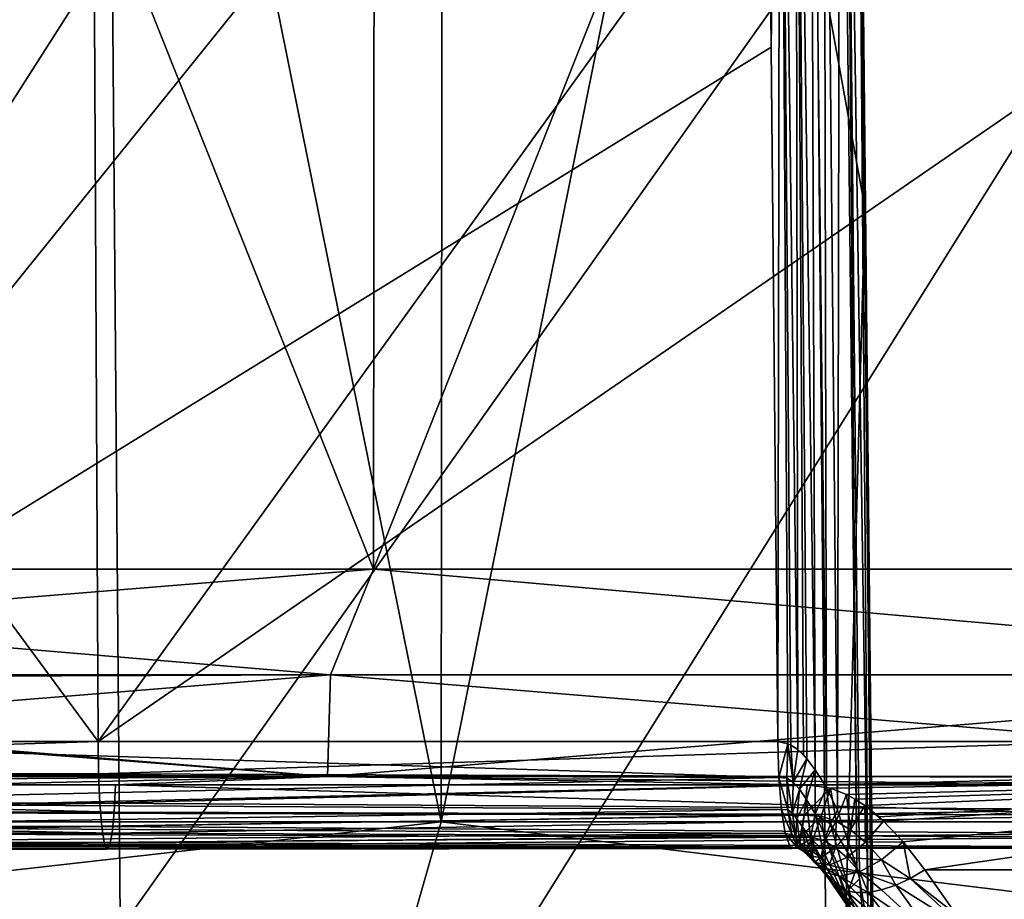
# Model space of a CAD drawing. Header units: metres. Extents: x -92 to 264, y -100 to 50.
# Tile 143 of 656: x 1.74 to 3.56, y -76.85 to -75.23. Entities that reach past the tile are written whole.
import ezdxf

# ---------------------------------------------------------------- set-up
doc = ezdxf.new("R2010")
doc.units = ezdxf.units.M
doc.layers.add('solid_21062050_01', color=7, linetype='CONTINUOUS')

msp = doc.modelspace()

# ---------------------------------------------------------------- linework, layer by layer
at = {"layer": 'solid_21062050_01'}
for points in [[(2.529018, -64.201744, -29.366213), (0, -76.706161, -29.385345), (0, -64.201744, -29.494469)], [(2.529018, -64.201744, -29.366213), (2.517989, -76.706161, -29.257647), (0, -76.706161, -29.385345)], [(0, -64.201744, 20.502008), (0, -76.706161, 20.392885), (2.517989, -76.706161, 20.265186)], [(2.529018, -64.201744, 20.373753), (0, -64.201744, 20.502008), (2.517989, -76.706161, 20.265186)], [(5.032088, -64.201744, -28.982758), (5.010141, -76.706161, -28.875864), (2.517989, -76.706161, -29.257647)], [(2.529018, -64.201744, -29.366213), (5.032088, -64.201744, -28.982758), (2.517989, -76.706161, -29.257647)], [(2.529018, -64.201744, 20.373753), (2.517989, -76.706161, 20.265186), (5.010141, -76.706161, 19.883404)], [(5.032088, -64.201744, 19.990297), (2.529018, -64.201744, 20.373753), (5.010141, -76.706161, 19.883404)], [(2.39298, -76.239906, -27.263927), (0, -70.231491, -27.441772), (0, -76.239906, -27.389338)], [(2.398461, -70.231491, -27.316074), (0, -70.231491, -27.441772), (2.39298, -76.239906, -27.263927)], [(2.398461, -70.231491, 18.323614), (0, -76.239906, 18.396877), (0, -70.231491, 18.449312)], [(2.398461, -70.231491, 18.323614), (2.39298, -76.239906, 18.271467), (0, -76.239906, 18.396877)], [(4.770643, -70.231491, 17.947897), (4.759741, -76.239906, 17.896608), (2.39298, -76.239906, 18.271467)], [(2.398461, -70.231491, 18.323614), (4.770643, -70.231491, 17.947897), (2.39298, -76.239906, 18.271467)], [(2.398461, -70.231491, -27.316074), (2.39298, -76.239906, -27.263927), (4.759741, -76.239906, -26.889069)], [(4.770643, -70.231491, -26.940359), (2.398461, -70.231491, -27.316074), (4.759741, -76.239906, -26.889069)], [(-0.001888, -76.558136, 17.927839), (1.885456, -76.558136, 17.848433), (-0.001874, -73.998253, 17.9055)], [(1.885456, -76.558136, 17.848433), (1.872257, -73.998253, 17.827124), (-0.001874, -73.998253, 17.9055)], [(1.051437, -76.558136, -26.895636), (1.04073, -73.998253, -26.873772), (3.113204, -73.998253, -26.680582)], [(1.051437, -76.558136, -26.895636), (3.113204, -73.998253, -26.680582), (3.126011, -75.277626, -26.690056)], [(1.885456, -76.558136, 17.848433), (3.731413, -73.998253, 17.592546), (1.872257, -73.998253, 17.827124)], [(3.744477, -75.277336, 17.601658), (3.731413, -73.998253, 17.592546), (1.885456, -76.558136, 17.848433)], [(3.142847, -73.997993, -26.674095), (3.126011, -75.277626, -26.690056), (3.113204, -73.998253, -26.680582)], [(3.142847, -73.997993, -26.674095), (3.138829, -76.558136, -26.699533), (3.126011, -75.277626, -26.690056)], [(3.157338, -76.561989, -26.696058), (3.138829, -76.558136, -26.699533), (3.142847, -73.997993, -26.674095)], [(3.175302, -76.572517, -26.690983), (3.142847, -73.997993, -26.674095), (3.171341, -73.99778, -26.663116)], [(3.162761, -76.564362, -26.694706), (3.157338, -76.561989, -26.696058), (3.142847, -73.997993, -26.674095)], [(3.175302, -76.572517, -26.690983), (3.162761, -76.564362, -26.694706), (3.142847, -73.997993, -26.674095)], [(3.20745, -76.609962, -26.677284), (3.171341, -73.99778, -26.663116), (3.198442, -73.997665, -26.647511)], [(3.186027, -76.582687, -26.687109), (3.175302, -76.572517, -26.690983), (3.171341, -73.99778, -26.663116)], [(3.191921, -76.589699, -26.6847), (3.186027, -76.582687, -26.687109), (3.171341, -73.99778, -26.663116)], [(3.20745, -76.609962, -26.677284), (3.191921, -76.589699, -26.6847), (3.171341, -73.99778, -26.663116)], [(3.228119, -76.642868, -26.664736), (3.198442, -73.997665, -26.647511), (3.223034, -73.997513, -26.627628)], [(3.228119, -76.642868, -26.664736), (3.20745, -76.609962, -26.677284), (3.198442, -73.997665, -26.647511)], [(3.298845, -75.572861, -26.464647), (3.283206, -73.998253, -26.452971), (3.211191, -75.088142, -25.906759)], [(3.248557, -76.684372, -26.648642), (3.223034, -73.997513, -26.627628), (3.253396, -73.99749, -26.591042)], [(3.228119, -76.642868, -26.664736), (3.223034, -73.997513, -26.627628), (3.248557, -76.684372, -26.648642)], [(3.284078, -76.78994, -26.607038), (3.248557, -76.684372, -26.648642), (3.253396, -73.99749, -26.591042)], [(3.284078, -76.78994, -26.607038), (3.253396, -73.99749, -26.591042), (3.261692, -73.997589, -26.576971)], [(3.305061, -76.904594, -26.56406), (3.261692, -73.997589, -26.576971), (3.2825, -73.99778, -26.516453)], [(3.289008, -76.811134, -26.598993), (3.284078, -76.78994, -26.607038), (3.261692, -73.997589, -26.576971)], [(3.305061, -76.904594, -26.56406), (3.289008, -76.811134, -26.598993), (3.261692, -73.997589, -26.576971)], [(3.311412, -76.965866, -26.541599), (3.2825, -73.99778, -26.516453), (3.284524, -73.997864, -26.501215)], [(3.311412, -76.965866, -26.541599), (3.305061, -76.904594, -26.56406), (3.2825, -73.99778, -26.516453)], [(3.314932, -77.026428, -26.519745), (3.284524, -73.997864, -26.501215), (3.283206, -73.998253, -26.452971)], [(3.315691, -77.053642, -26.509945), (3.283206, -73.998253, -26.452971), (3.298845, -75.572861, -26.464647)], [(3.315691, -77.053642, -26.509945), (3.314932, -77.026428, -26.519745), (3.283206, -73.998253, -26.452971)], [(3.314932, -77.026428, -26.519745), (3.311412, -76.965866, -26.541599), (3.284524, -73.997864, -26.501215)], [(-0.001914, -75.088142, 17.15377), (1.911341, -75.088142, 17.069235), (0, -78.083252, 17.15377)], [(1.911341, -75.088142, 17.069235), (1.9359, -78.083252, 17.067043), (0, -78.083252, 17.15377)], [(1.07392, -75.088142, -26.119579), (1.090337, -78.083252, -26.118757), (3.211191, -75.088142, -25.906759)], [(1.090337, -78.083252, -26.118757), (3.235719, -77.930428, -25.903067), (3.211191, -75.088142, -25.906759)], [(1.911341, -75.088142, 17.069235), (3.807756, -75.088142, 16.81629), (1.9359, -78.083252, 17.067043)], [(1.9359, -78.083252, 17.067043), (3.807756, -75.088142, 16.81629), (3.832171, -77.930428, 16.811913)], [(3.298845, -75.572861, -26.464647), (3.211191, -75.088142, -25.906759), (3.235719, -77.930428, -25.903067)], [(1.051437, -76.558136, -26.895636), (3.126011, -75.277626, -26.690056), (3.138829, -76.558136, -26.699533)], [(1.885456, -76.558136, 17.848433), (3.757558, -76.558136, 17.610775), (3.744477, -75.277336, 17.601658)], [(3.314496, -77.148758, -26.476324), (3.298845, -75.572861, -26.464647), (3.235719, -77.930428, -25.903067)], [(3.315691, -77.053642, -26.509945), (3.298845, -75.572861, -26.464647), (3.314496, -77.148758, -26.476324)], [(2.313936, -76.435089, -27.251017), (2.39298, -76.239906, -27.263927), (0, -76.239906, -27.389338)], [(2.313936, -76.435089, -27.251017), (0, -76.239906, -27.389338), (0, -76.435089, -27.368366)], [(0, -76.435089, 18.375906), (0, -76.239906, 18.396877), (2.39298, -76.239906, 18.271467)], [(2.313936, -76.435089, 18.258556), (0, -76.435089, 18.375906), (2.39298, -76.239906, 18.271467)], [(4.604127, -76.435089, 17.907713), (2.313936, -76.435089, 18.258556), (2.39298, -76.239906, 18.271467)], [(2.313936, -76.435089, -27.251017), (4.604127, -76.435089, -26.900173), (2.39298, -76.239906, -27.263927)], [(4.604127, -76.435089, 17.907713), (2.39298, -76.239906, 18.271467), (4.759741, -76.239906, 17.896608)], [(4.604127, -76.435089, -26.900173), (4.759741, -76.239906, -26.889069), (2.39298, -76.239906, -27.263927)], [(2.313936, -76.435089, 18.258556), (0, -76.622589, 18.317133), (0, -76.443237, 18.374172)], [(2.313936, -76.435089, 18.258556), (2.30799, -76.622589, 18.200085), (0, -76.622589, 18.317133)], [(2.30799, -76.622589, -27.192547), (0, -76.435089, -27.368366), (0, -76.443237, -27.366632)], [(2.313936, -76.435089, -27.251017), (0, -76.435089, -27.368366), (2.30799, -76.622589, -27.192547)], [(2.313936, -76.435089, 18.258556), (0, -76.443237, 18.374172), (0, -76.435089, 18.375906)], [(2.30799, -76.622589, -27.192547), (0, -76.443237, -27.366632), (0, -76.622589, -27.309593)], [(2.313936, -76.435089, -27.251017), (2.30799, -76.622589, -27.192547), (4.592297, -76.622589, -26.842604)], [(4.604127, -76.435089, 17.907713), (4.592297, -76.622589, 17.850143), (2.30799, -76.622589, 18.200085)], [(4.604127, -76.435089, 17.907713), (2.30799, -76.622589, 18.200085), (2.313936, -76.435089, 18.258556)], [(2.313936, -76.435089, -27.251017), (4.592297, -76.622589, -26.842604), (4.604127, -76.435089, -26.900173)], [(-0.001679, -76.617462, 17.937384), (1.885456, -76.558136, 17.848433), (-0.001888, -76.558136, 17.927839)], [(1.886258, -76.617462, 17.857943), (1.885456, -76.558136, 17.848433), (-0.001679, -76.617462, 17.937384)], [(3.140499, -76.624458, -26.711346), (1.051437, -76.558136, -26.895636), (3.138829, -76.558136, -26.699533)], [(1.051885, -76.617462, -26.90517), (1.051437, -76.558136, -26.895636), (3.140499, -76.624458, -26.711346)], [(1.886258, -76.617462, 17.857943), (3.757558, -76.558136, 17.610775), (1.885456, -76.558136, 17.848433)], [(3.759542, -76.624214, 17.62245), (3.757558, -76.558136, 17.610775), (1.886258, -76.617462, 17.857943)], [(3.140499, -76.624458, -26.711346), (3.138829, -76.558136, -26.699533), (3.157338, -76.561989, -26.696058)], [(3.140499, -76.624458, -26.711346), (3.157338, -76.561989, -26.696058), (3.155044, -76.625526, -26.708263)], [(3.155044, -76.625526, -26.708263), (3.157338, -76.561989, -26.696058), (3.167108, -76.63279, -26.705126)], [(3.167108, -76.63279, -26.705126), (3.157338, -76.561989, -26.696058), (3.162761, -76.564362, -26.694706)], [(3.167108, -76.63279, -26.705126), (3.162761, -76.564362, -26.694706), (3.175302, -76.572517, -26.690983)], [(3.167108, -76.63279, -26.705126), (3.175302, -76.572517, -26.690983), (3.191921, -76.589699, -26.6847)], [(3.191921, -76.589699, -26.6847), (3.175302, -76.572517, -26.690983), (3.186027, -76.582687, -26.687109)], [(3.167108, -76.63279, -26.705126), (3.191921, -76.589699, -26.6847), (3.178643, -76.645973, -26.701832)], [(3.178643, -76.645973, -26.701832), (3.191921, -76.589699, -26.6847), (3.20745, -76.609962, -26.677284)], [(3.178643, -76.645973, -26.701832), (3.20745, -76.609962, -26.677284), (3.19157, -76.665016, -26.69787)], [(3.19157, -76.665016, -26.69787), (3.20745, -76.609962, -26.677284), (3.207715, -76.691238, -26.690941)], [(3.207715, -76.691238, -26.690941), (3.20745, -76.609962, -26.677284), (3.228119, -76.642868, -26.664736)], [(1.886258, -76.617462, 17.857943), (-0.001679, -76.617462, 17.937384), (-0.001471, -76.671272, 17.964119)], [(1.888506, -76.671272, 17.884584), (1.886258, -76.617462, 17.857943), (-0.001471, -76.671272, 17.964119)], [(2.30799, -76.622589, 18.200085), (0, -76.637695, 18.31056), (0, -76.622589, 18.317133)], [(1.917635, -76.637695, 18.229799), (0, -76.637695, 18.31056), (2.30799, -76.622589, 18.200085)], [(2.30799, -76.622589, -27.192547), (0, -76.622589, -27.309593), (1.600144, -76.637695, -27.246819)], [(1.053138, -76.671272, -26.931875), (1.051885, -76.617462, -26.90517), (3.140499, -76.624458, -26.711346)], [(1.053138, -76.671272, -26.931875), (3.140499, -76.624458, -26.711346), (3.145185, -76.683289, -26.744495)], [(2.30799, -76.622589, -27.192547), (1.600144, -76.637695, -27.246819), (3.192401, -76.637695, -27.078487)], [(3.759542, -76.624214, 17.62245), (1.886258, -76.617462, 17.857943), (1.888506, -76.671272, 17.884584)], [(3.765129, -76.683014, 17.655317), (3.759542, -76.624214, 17.62245), (1.888506, -76.671272, 17.884584)], [(3.82169, -76.637695, 17.988085), (1.917635, -76.637695, 18.229799), (2.30799, -76.622589, 18.200085)], [(4.592297, -76.622589, -26.842604), (2.30799, -76.622589, -27.192547), (3.192401, -76.637695, -27.078487)], [(3.82169, -76.637695, 17.988085), (2.30799, -76.622589, 18.200085), (4.592297, -76.622589, 17.850143)], [(3.140499, -76.624458, -26.711346), (3.155044, -76.625526, -26.708263), (3.157106, -76.684029, -26.741537)], [(3.145185, -76.683289, -26.744495), (3.140499, -76.624458, -26.711346), (3.157106, -76.684029, -26.741537)], [(3.155044, -76.625526, -26.708263), (3.167108, -76.63279, -26.705126), (3.165714, -76.689819, -26.739576)], [(3.157106, -76.684029, -26.741537), (3.155044, -76.625526, -26.708263), (3.165714, -76.689819, -26.739576)], [(3.165714, -76.689819, -26.739576), (3.167108, -76.63279, -26.705126), (3.178643, -76.645973, -26.701832)], [(4.592297, -76.622589, -26.842604), (3.192401, -76.637695, -27.078487), (3.235538, -76.64373, -27.069609)], [(4.592297, -76.622589, -26.842604), (3.235538, -76.64373, -27.069609), (3.264922, -76.65538, -27.059956)], [(4.592297, -76.622589, -26.842604), (3.264922, -76.65538, -27.059956), (3.280604, -76.663925, -27.053583)], [(4.592297, -76.622589, -26.842604), (3.280604, -76.663925, -27.053583), (3.299143, -76.676064, -27.044891)], [(4.592297, -76.622589, -26.842604), (3.299143, -76.676064, -27.044891), (3.325385, -76.697006, -27.030209)], [(4.592297, -76.622589, -26.842604), (3.325385, -76.697006, -27.030209), (3.333655, -76.704536, -27.024937)], [(4.592297, -76.622589, -26.842604), (3.333655, -76.704536, -27.024937), (3.369872, -76.743095, -26.997469)], [(4.592297, -76.622589, -26.842604), (3.369872, -76.743095, -26.997469), (3.40984, -76.794655, -26.95817)], [(4.592297, -76.622589, -26.842604), (3.40984, -76.794655, -26.95817), (5.691574, -76.794617, -26.491064)], [(1.914912, -76.688301, 18.197517), (-0.000215, -76.688301, 18.278166), (0, -76.637695, 18.31056)], [(1.914912, -76.688301, 18.197517), (0, -76.637695, 18.31056), (1.917635, -76.637695, 18.229799)], [(1.067863, -76.688301, -27.245577), (3.192401, -76.637695, -27.078487), (1.600144, -76.637695, -27.246819)], [(1.067863, -76.688301, -27.245577), (3.18717, -76.693764, -27.041483), (3.192401, -76.637695, -27.078487)], [(3.81541, -76.693871, 17.951139), (1.914912, -76.688301, 18.197517), (1.917635, -76.637695, 18.229799)], [(3.81541, -76.693871, 17.951139), (1.917635, -76.637695, 18.229799), (3.82169, -76.637695, 17.988085)], [(3.165714, -76.689819, -26.739576), (3.178643, -76.645973, -26.701832), (3.173762, -76.700279, -26.738146)], [(3.173762, -76.700279, -26.738146), (3.178643, -76.645973, -26.701832), (3.19157, -76.665016, -26.69787)], [(3.18717, -76.693764, -27.041483), (3.235538, -76.64373, -27.069609), (3.192401, -76.637695, -27.078487)], [(3.18717, -76.693764, -27.041483), (3.218422, -76.695389, -27.037086), (3.235538, -76.64373, -27.069609)], [(3.207715, -76.691238, -26.690941), (3.228119, -76.642868, -26.664736), (3.235463, -76.709732, -26.664991)], [(3.218422, -76.695389, -27.037086), (3.246005, -76.704483, -27.028971), (3.235538, -76.64373, -27.069609)], [(3.235463, -76.709732, -26.664991), (3.228119, -76.642868, -26.664736), (3.248557, -76.684372, -26.648642)], [(3.246005, -76.704483, -27.028971), (3.264922, -76.65538, -27.059956), (3.235538, -76.64373, -27.069609)], [(3.173762, -76.700279, -26.738146), (3.19157, -76.665016, -26.69787), (3.184001, -76.715462, -26.736313)], [(3.184001, -76.715462, -26.736313), (3.19157, -76.665016, -26.69787), (3.198938, -76.736984, -26.730947)], [(3.19157, -76.665016, -26.69787), (3.207715, -76.691238, -26.690941), (3.198938, -76.736984, -26.730947)], [(3.246005, -76.704483, -27.028971), (3.272422, -76.720528, -27.016846), (3.264922, -76.65538, -27.059956)], [(3.272422, -76.720528, -27.016846), (3.280604, -76.663925, -27.053583), (3.264922, -76.65538, -27.059956)], [(3.272422, -76.720528, -27.016846), (3.299143, -76.676064, -27.044891), (3.280604, -76.663925, -27.053583)], [(1.888506, -76.671272, 17.884584), (-0.001471, -76.671272, 17.964119), (-0.001263, -76.714714, 18.005632)], [(1.891997, -76.714714, 17.925949), (1.888506, -76.671272, 17.884584), (-0.001263, -76.714714, 18.005632)], [(1.911047, -76.726997, 18.151714), (-0.000426, -76.726997, 18.232199), (-0.000215, -76.688301, 18.278166)], [(1.914912, -76.688301, 18.197517), (1.911047, -76.726997, 18.151714), (-0.000215, -76.688301, 18.278166)], [(1.055085, -76.714714, -26.973343), (1.053138, -76.671272, -26.931875), (3.145185, -76.683289, -26.744495)], [(1.055085, -76.714714, -26.973343), (3.145185, -76.683289, -26.744495), (3.152342, -76.727554, -26.79512)], [(1.067863, -76.688301, -27.245577), (1.065708, -76.726997, -27.199661), (3.18717, -76.693764, -27.041483)], [(3.765129, -76.683014, 17.655317), (1.888506, -76.671272, 17.884584), (1.891997, -76.714714, 17.925949)], [(3.773679, -76.727356, 17.705622), (3.765129, -76.683014, 17.655317), (1.891997, -76.714714, 17.925949)], [(3.81541, -76.693871, 17.951139), (1.911047, -76.726997, 18.151714), (1.914912, -76.688301, 18.197517)], [(3.145185, -76.683289, -26.744495), (3.157106, -76.684029, -26.741537), (3.164122, -76.729347, -26.793364)], [(3.152342, -76.727554, -26.79512), (3.145185, -76.683289, -26.744495), (3.164122, -76.729347, -26.793364)], [(3.157106, -76.684029, -26.741537), (3.165714, -76.689819, -26.739576), (3.172018, -76.734871, -26.792337)], [(3.164122, -76.729347, -26.793364), (3.157106, -76.684029, -26.741537), (3.172018, -76.734871, -26.792337)], [(3.235463, -76.709732, -26.664991), (3.248557, -76.684372, -26.648642), (3.284078, -76.78994, -26.607038)], [(3.272422, -76.720528, -27.016846), (3.299978, -76.74353, -26.999861), (3.299143, -76.676064, -27.044891)], [(3.299143, -76.676064, -27.044891), (3.333655, -76.704536, -27.024937), (3.325385, -76.697006, -27.030209)], [(3.299978, -76.74353, -26.999861), (3.333655, -76.704536, -27.024937), (3.299143, -76.676064, -27.044891)], [(0, -76.990562, -29.355606), (0, -76.706161, -29.385345), (2.517989, -76.706161, -29.257647)], [(0, -76.990562, -29.355606), (2.517989, -76.706161, -29.257647), (2.436645, -76.990562, -29.235903)], [(2.436645, -76.990562, 20.243441), (2.517989, -76.706161, 20.265186), (0, -76.706161, 20.392885)], [(2.436645, -76.990562, 20.243441), (0, -76.706161, 20.392885), (0, -76.990562, 20.363146)], [(1.065708, -76.726997, -27.199661), (3.179589, -76.734383, -26.987862), (3.18717, -76.693764, -27.041483)], [(3.81541, -76.693871, 17.951139), (3.806345, -76.734406, 17.89781), (1.911047, -76.726997, 18.151714)], [(2.436645, -76.990562, -29.235903), (2.517989, -76.706161, -29.257647), (4.849824, -76.990562, -28.877941)], [(4.849824, -76.990562, 19.885481), (2.517989, -76.706161, 20.265186), (2.436645, -76.990562, 20.243441)], [(4.849824, -76.990562, -28.877941), (2.517989, -76.706161, -29.257647), (5.010141, -76.706161, -28.875864)], [(4.849824, -76.990562, 19.885481), (5.010141, -76.706161, 19.883404), (2.517989, -76.706161, 20.265186)], [(3.172018, -76.734871, -26.792337), (3.165714, -76.689819, -26.739576), (3.173762, -76.700279, -26.738146)], [(3.172018, -76.734871, -26.792337), (3.173762, -76.700279, -26.738146), (3.179245, -76.743797, -26.791269)], [(3.179245, -76.743797, -26.791269), (3.173762, -76.700279, -26.738146), (3.184001, -76.715462, -26.736313)], [(3.18717, -76.693764, -27.041483), (3.179589, -76.734383, -26.987862), (3.218422, -76.695389, -27.037086)], [(3.179589, -76.734383, -26.987862), (3.20429, -76.735085, -26.987066), (3.218422, -76.695389, -27.037086)], [(3.198938, -76.736984, -26.730947), (3.207715, -76.691238, -26.690941), (3.221637, -76.757622, -26.70779)], [(3.218422, -76.695389, -27.037086), (3.20429, -76.735085, -26.987066), (3.225153, -76.741844, -26.982481)], [(3.207715, -76.691238, -26.690941), (3.235463, -76.709732, -26.664991), (3.226399, -76.734375, -26.684881)], [(3.207715, -76.691238, -26.690941), (3.226399, -76.734375, -26.684881), (3.221637, -76.757622, -26.70779)], [(3.218422, -76.695389, -27.037086), (3.225153, -76.741844, -26.982481), (3.246005, -76.704483, -27.028971)], [(3.246005, -76.704483, -27.028971), (3.225153, -76.741844, -26.982481), (3.244838, -76.754128, -26.973879)], [(3.246005, -76.704483, -27.028971), (3.244838, -76.754128, -26.973879), (3.272422, -76.720528, -27.016846)], [(3.299978, -76.74353, -26.999861), (3.369872, -76.743095, -26.997469), (3.333655, -76.704536, -27.024937)], [(1.891997, -76.714714, 17.925949), (-0.001263, -76.714714, 18.005632), (-0.001055, -76.743866, 18.058174)], [(1.896415, -76.743866, 17.978306), (1.891997, -76.714714, 17.925949), (-0.001055, -76.743866, 18.058174)], [(1.057548, -76.743866, -27.025827), (1.055085, -76.714714, -26.973343), (3.152342, -76.727554, -26.79512)], [(3.773679, -76.727356, 17.705622), (1.891997, -76.714714, 17.925949), (1.896415, -76.743866, 17.978306)], [(3.179245, -76.743797, -26.791269), (3.184001, -76.715462, -26.736313), (3.189001, -76.756302, -26.788912)], [(3.184001, -76.715462, -26.736313), (3.198938, -76.736984, -26.730947), (3.203985, -76.774361, -26.781559)], [(3.189001, -76.756302, -26.788912), (3.184001, -76.715462, -26.736313), (3.203985, -76.774361, -26.781559)], [(3.226399, -76.734375, -26.684881), (3.235463, -76.709732, -26.664991), (3.26965, -76.830841, -26.649485)], [(3.235463, -76.709732, -26.664991), (3.284078, -76.78994, -26.607038), (3.26965, -76.830841, -26.649485)], [(3.272422, -76.720528, -27.016846), (3.244838, -76.754128, -26.973879), (3.26582, -76.772018, -26.960361)], [(3.272422, -76.720528, -27.016846), (3.26582, -76.772018, -26.960361), (3.299978, -76.74353, -26.999861)], [(1.90639, -76.750298, 18.096523), (-0.000637, -76.750298, 18.176813), (-0.000426, -76.726997, 18.232199)], [(1.911047, -76.726997, 18.151714), (1.90639, -76.750298, 18.096523), (-0.000426, -76.726997, 18.232199)], [(1.057548, -76.743866, -27.025827), (3.152342, -76.727554, -26.79512), (3.161125, -76.752205, -26.857252)], [(1.065708, -76.726997, -27.199661), (1.063111, -76.750298, -27.144335), (3.179589, -76.734383, -26.987862)], [(1.063111, -76.750298, -27.144335), (3.170556, -76.754601, -26.923965), (3.179589, -76.734383, -26.987862)], [(3.784216, -76.752159, 17.767612), (3.773679, -76.727356, 17.705622), (1.896415, -76.743866, 17.978306)], [(3.806345, -76.734406, 17.89781), (1.90639, -76.750298, 18.096523), (1.911047, -76.726997, 18.151714)], [(3.806345, -76.734406, 17.89781), (3.795536, -76.754608, 17.834211), (1.90639, -76.750298, 18.096523)], [(3.152342, -76.727554, -26.79512), (3.164122, -76.729347, -26.793364), (3.175375, -76.754547, -26.857481)], [(3.161125, -76.752205, -26.857252), (3.152342, -76.727554, -26.79512), (3.175375, -76.754547, -26.857481)], [(3.175375, -76.754547, -26.857481), (3.164122, -76.729347, -26.793364), (3.172018, -76.734871, -26.792337)], [(3.179589, -76.734383, -26.987862), (3.170556, -76.754601, -26.923965), (3.20429, -76.735085, -26.987066)], [(3.170556, -76.754601, -26.923965), (3.189391, -76.756149, -26.924995), (3.20429, -76.735085, -26.987066)], [(3.185518, -76.760201, -26.856722), (3.172018, -76.734871, -26.792337), (3.179245, -76.743797, -26.791269)], [(3.175375, -76.754547, -26.857481), (3.172018, -76.734871, -26.792337), (3.185518, -76.760201, -26.856722)], [(3.20429, -76.735085, -26.987066), (3.189391, -76.756149, -26.924995), (3.204162, -76.762024, -26.92312)], [(3.198938, -76.736984, -26.730947), (3.221637, -76.757622, -26.70779), (3.221319, -76.778831, -26.733086)], [(3.198938, -76.736984, -26.730947), (3.221319, -76.778831, -26.733086), (3.225462, -76.797401, -26.760073)], [(3.203985, -76.774361, -26.781559), (3.198938, -76.736984, -26.730947), (3.225462, -76.797401, -26.760073)], [(3.20429, -76.735085, -26.987066), (3.204162, -76.762024, -26.92312), (3.225153, -76.741844, -26.982481)], [(3.225153, -76.741844, -26.982481), (3.204162, -76.762024, -26.92312), (3.217856, -76.77182, -26.918037)], [(3.225153, -76.741844, -26.982481), (3.217856, -76.77182, -26.918037), (3.244838, -76.754128, -26.973879)], [(3.221637, -76.757622, -26.70779), (3.226399, -76.734375, -26.684881), (3.271945, -76.867012, -26.697765)], [(3.226399, -76.734375, -26.684881), (3.26965, -76.830841, -26.649485), (3.271945, -76.867012, -26.697765)], [(1.896415, -76.743866, 17.978306), (-0.001055, -76.743866, 18.058174), (-0.000847, -76.756096, 18.117004)], [(1.901361, -76.756096, 18.036928), (1.896415, -76.743866, 17.978306), (-0.000847, -76.756096, 18.117004)], [(1.901361, -76.756096, 18.036928), (-0.000847, -76.756096, 18.117004), (-0.000637, -76.750298, 18.176813)], [(1.90639, -76.750298, 18.096523), (1.901361, -76.756096, 18.036928), (-0.000637, -76.750298, 18.176813)], [(1.060307, -76.756096, -27.084593), (1.057548, -76.743866, -27.025827), (3.161125, -76.752205, -26.857252)], [(1.063111, -76.750298, -27.144335), (1.060307, -76.756096, -27.084593), (3.170556, -76.754601, -26.923965)], [(1.060307, -76.756096, -27.084593), (3.161125, -76.752205, -26.857252), (3.170556, -76.754601, -26.923965)], [(3.784216, -76.752159, 17.767612), (1.896415, -76.743866, 17.978306), (1.901361, -76.756096, 18.036928)], [(3.795536, -76.754608, 17.834211), (1.901361, -76.756096, 18.036928), (1.90639, -76.750298, 18.096523)], [(3.795536, -76.754608, 17.834211), (3.784216, -76.752159, 17.767612), (1.901361, -76.756096, 18.036928)], [(3.161125, -76.752205, -26.857252), (3.175375, -76.754547, -26.857481), (3.189391, -76.756149, -26.924995)], [(3.170556, -76.754601, -26.923965), (3.161125, -76.752205, -26.857252), (3.189391, -76.756149, -26.924995)], [(3.189391, -76.756149, -26.924995), (3.175375, -76.754547, -26.857481), (3.185518, -76.760201, -26.856722)], [(3.194797, -76.768883, -26.854351), (3.179245, -76.743797, -26.791269), (3.189001, -76.756302, -26.788912)], [(3.185518, -76.760201, -26.856722), (3.179245, -76.743797, -26.791269), (3.194797, -76.768883, -26.854351)], [(3.189391, -76.756149, -26.924995), (3.185518, -76.760201, -26.856722), (3.204162, -76.762024, -26.92312)], [(3.204162, -76.762024, -26.92312), (3.185518, -76.760201, -26.856722), (3.194797, -76.768883, -26.854351)], [(3.189001, -76.756302, -26.788912), (3.203985, -76.774361, -26.781559), (3.222626, -76.79834, -26.837166)], [(3.206376, -76.780846, -26.849115), (3.189001, -76.756302, -26.788912), (3.222626, -76.79834, -26.837166)], [(3.194797, -76.768883, -26.854351), (3.189001, -76.756302, -26.788912), (3.206376, -76.780846, -26.849115)], [(3.244838, -76.754128, -26.973879), (3.217856, -76.77182, -26.918037), (3.233315, -76.785728, -26.908678)], [(3.221319, -76.778831, -26.733086), (3.221637, -76.757622, -26.70779), (3.271945, -76.867012, -26.697765)], [(3.244838, -76.754128, -26.973879), (3.233315, -76.785728, -26.908678), (3.26582, -76.772018, -26.960361)], [(3.299978, -76.74353, -26.999861), (3.26582, -76.772018, -26.960361), (3.329499, -76.776031, -26.974508)], [(3.299978, -76.74353, -26.999861), (3.329499, -76.776031, -26.974508), (3.369872, -76.743095, -26.997469)], [(3.329499, -76.776031, -26.974508), (3.382894, -76.810524, -26.947996), (3.369872, -76.743095, -26.997469)], [(3.382894, -76.810524, -26.947996), (3.40984, -76.794655, -26.95817), (3.369872, -76.743095, -26.997469)], [(3.204162, -76.762024, -26.92312), (3.194797, -76.768883, -26.854351), (3.217856, -76.77182, -26.918037)], [(3.217856, -76.77182, -26.918037), (3.194797, -76.768883, -26.854351), (3.206376, -76.780846, -26.849115)], [(3.203985, -76.774361, -26.781559), (3.225462, -76.797401, -26.760073), (3.233958, -76.812828, -26.788006)], [(3.222626, -76.79834, -26.837166), (3.203985, -76.774361, -26.781559), (3.233958, -76.812828, -26.788006)], [(3.217856, -76.77182, -26.918037), (3.206376, -76.780846, -26.849115), (3.233315, -76.785728, -26.908678)], [(3.221319, -76.778831, -26.733086), (3.271945, -76.867012, -26.697765), (3.290956, -76.896011, -26.747183)], [(3.225462, -76.797401, -26.760073), (3.221319, -76.778831, -26.733086), (3.290956, -76.896011, -26.747183)], [(3.26582, -76.772018, -26.960361), (3.233315, -76.785728, -26.908678), (3.289262, -76.797966, -26.938364)], [(3.26582, -76.772018, -26.960361), (3.289262, -76.797966, -26.938364), (3.329499, -76.776031, -26.974508)], [(3.329499, -76.776031, -26.974508), (3.289262, -76.797966, -26.938364), (3.355986, -76.822968, -26.933636)], [(3.329499, -76.776031, -26.974508), (3.355986, -76.822968, -26.933636), (3.382894, -76.810524, -26.947996)], [(3.206376, -76.780846, -26.849115), (3.222626, -76.79834, -26.837166), (3.252301, -76.806145, -26.891327)], [(3.233315, -76.785728, -26.908678), (3.206376, -76.780846, -26.849115), (3.252301, -76.806145, -26.891327)], [(3.233315, -76.785728, -26.908678), (3.252301, -76.806145, -26.891327), (3.289262, -76.797966, -26.938364)], [(3.26965, -76.830841, -26.649485), (3.284078, -76.78994, -26.607038), (3.289008, -76.811134, -26.598993)], [(3.382894, -76.810524, -26.947996), (3.468072, -76.877289, -26.892), (3.40984, -76.794655, -26.95817)], [(5.691574, -76.794617, -26.491064), (3.40984, -76.794655, -26.95817), (3.468072, -76.877289, -26.892)], [(4.260659, -78.857216, -25.228836), (5.691574, -76.794617, -26.491064), (3.468072, -76.877289, -26.892)], [(3.222626, -76.79834, -26.837166), (3.233958, -76.812828, -26.788006), (3.246562, -76.824684, -26.816118)], [(3.222626, -76.79834, -26.837166), (3.246562, -76.824684, -26.816118), (3.262944, -76.832642, -26.843651)], [(3.252301, -76.806145, -26.891327), (3.222626, -76.79834, -26.837166), (3.262944, -76.832642, -26.843651)], [(3.233958, -76.812828, -26.788006), (3.225462, -76.797401, -26.760073), (3.290956, -76.896011, -26.747183)], [(3.233958, -76.812828, -26.788006), (3.290956, -76.896011, -26.747183), (3.324948, -76.915207, -26.793232)], [(3.246562, -76.824684, -26.816118), (3.233958, -76.812828, -26.788006), (3.324948, -76.915207, -26.793232)], [(3.289262, -76.797966, -26.938364), (3.252301, -76.806145, -26.891327), (3.305158, -76.836151, -26.894024)], [(3.252301, -76.806145, -26.891327), (3.262944, -76.832642, -26.843651), (3.282654, -76.836502, -26.86986)], [(3.252301, -76.806145, -26.891327), (3.282654, -76.836502, -26.86986), (3.305158, -76.836151, -26.894024)], [(3.26965, -76.830841, -26.649485), (3.289008, -76.811134, -26.598993), (3.300891, -76.945824, -26.614065)], [(3.300891, -76.945824, -26.614065), (3.289008, -76.811134, -26.598993), (3.305061, -76.904594, -26.56406)], [(3.289262, -76.797966, -26.938364), (3.305158, -76.836151, -26.894024), (3.329831, -76.831596, -26.91548)], [(3.289262, -76.797966, -26.938364), (3.329831, -76.831596, -26.91548), (3.355986, -76.822968, -26.933636)], [(3.382894, -76.810524, -26.947996), (3.355986, -76.822968, -26.933636), (3.480026, -76.900337, -26.874096)], [(3.382894, -76.810524, -26.947996), (3.480026, -76.900337, -26.874096), (3.468072, -76.877289, -26.892)], [(3.262944, -76.832642, -26.843651), (3.246562, -76.824684, -26.816118), (3.324948, -76.915207, -26.793232)], [(3.262944, -76.832642, -26.843651), (3.324948, -76.915207, -26.793232), (3.370825, -76.922836, -26.831722)], [(3.282654, -76.836502, -26.86986), (3.262944, -76.832642, -26.843651), (3.370825, -76.922836, -26.831722)], [(3.271945, -76.867012, -26.697765), (3.26965, -76.830841, -26.649485), (3.300891, -76.945824, -26.614065)], [(3.329831, -76.831596, -26.91548), (3.305158, -76.836151, -26.894024), (3.424407, -76.918213, -26.859142)], [(3.355986, -76.822968, -26.933636), (3.329831, -76.831596, -26.91548), (3.424407, -76.918213, -26.859142)], [(3.355986, -76.822968, -26.933636), (3.424407, -76.918213, -26.859142), (3.480026, -76.900337, -26.874096)], [(3.305158, -76.836151, -26.894024), (3.282654, -76.836502, -26.86986), (3.370825, -76.922836, -26.831722)], [(3.305158, -76.836151, -26.894024), (3.370825, -76.922836, -26.831722), (3.424407, -76.918213, -26.859142)]]:
    msp.add_3dface(points, dxfattribs=at)

doc.saveas('drawing.dxf')
